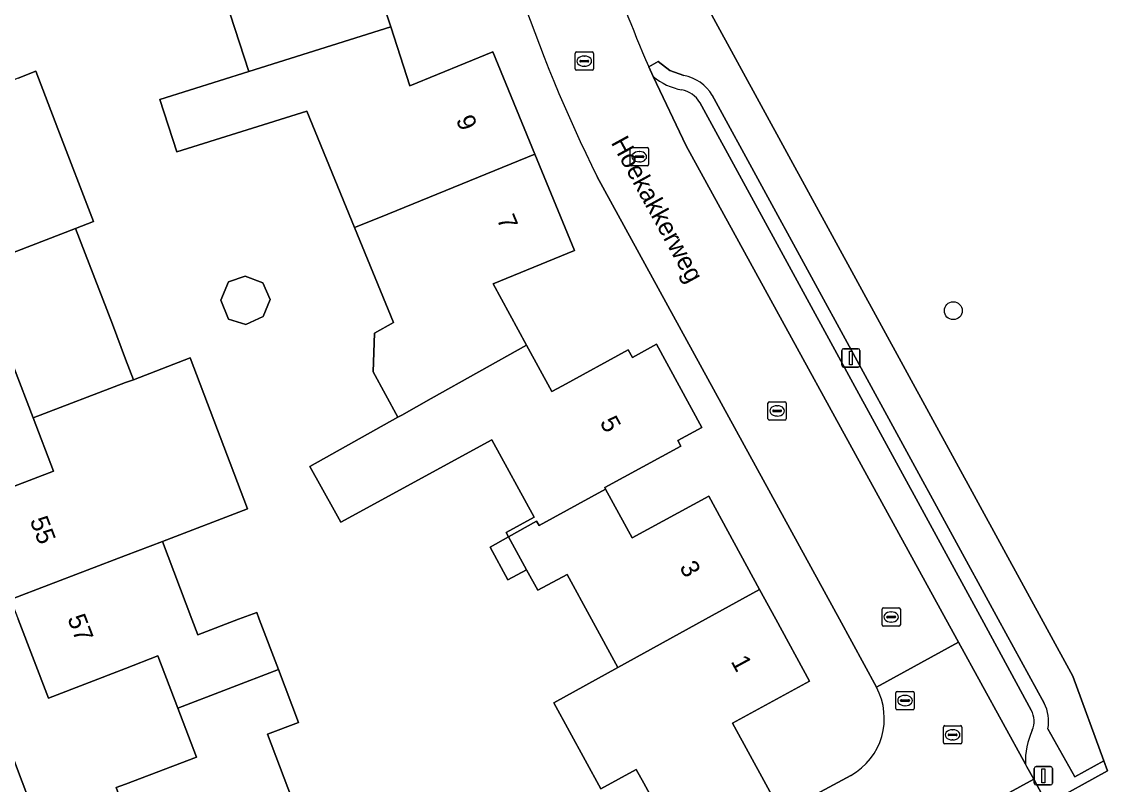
# Model space of a CAD drawing. Extents: x 159262 to 160143, y 383399 to 384319.
# Drawn here: x 159494.3 to 159554.6, y 383740.9 to 383782.6 of the extents above; entities that cross this region are included whole.
import ezdxf

# ---------------------------------------------------------------- set-up
doc = ezdxf.new("R2010")
doc.units = 0
for name, color, linetype in [('IMGEO_Boom', 7, 'Continuous'), ('IMGEO_Brandkraan', 7, 'Continuous'), ('IMGEO_Erf', 7, 'Continuous'), ('IMGEO_Groenvoorziening', 7, 'Continuous'), ('IMGEO_Hek', 7, 'Continuous'), ('IMGEO_Kolk', 7, 'Continuous'), ('IMGEO_Lichtmast', 7, 'Continuous'), ('IMGEO_Openbare_ruimte_label', 7, 'Continuous'), ('IMGEO_Pand', 7, 'Continuous'), ('IMGEO_Pand_nummerreeks', 7, 'Continuous'), ('IMGEO_Parkeervlak_open', 7, 'Continuous'), ('IMGEO_Rijbaan_lokaal_open', 7, 'Continuous'), ('IMGEO_Rioolput', 7, 'Continuous'), ('IMGEO_Voetpad_open', 7, 'Continuous')]:
    doc.layers.add(name, color=color, linetype=linetype)

msp = doc.modelspace()

# ---------------------------------------------------------------- linework, layer by layer
at = {"layer": 'IMGEO_Boom'}
msp.add_circle((159545.218, 383766.866), 0.489, dxfattribs=at)
at = {"layer": 'IMGEO_Brandkraan'}
for p, q in [((159542.079, 383745.133), (159542.079, 383745.985)), ((159542.154, 383746.059), (159543.006, 383746.059)), ((159543.08, 383745.985), (159543.08, 383745.133)), ((159542.338, 383745.553), (159542.338, 383745.565)), ((159542.776, 383745.516), (159542.378, 383745.516)), ((159542.381, 383745.602), (159542.779, 383745.602)), ((159542.567, 383745.839), (159542.592, 383745.839)), ((159542.822, 383745.565), (159542.822, 383745.553)), ((159543.006, 383745.059), (159542.154, 383745.059)), ((159542.59, 383745.279), (159542.565, 383745.279))]:
    msp.add_line(p, q, dxfattribs=at)
for points in [[(159542.079, 383745.133), (159542.079, 383745.985)], [(159542.154, 383746.059), (159543.006, 383746.059)], [(159543.08, 383745.985), (159543.08, 383745.133)], [(159543.006, 383745.059), (159542.154, 383745.059)]]:
    msp.add_lwpolyline(points, dxfattribs=at)
for centre, radius, start, end in [((159542.156, 383745.983), 0.0765, 91.55205, 178.44795), ((159542.156, 383745.983), 0.0765, 91.55205, 178.44795), ((159543.004, 383745.983), 0.0765, 1.55205, 88.44795), ((159543.004, 383745.983), 0.0765, 1.55205, 88.44795), ((159542.378, 383745.562), 0.0403, 85.87752, 175.75265), ((159542.375, 383745.552), 0.0366, 178.93798, 274.71019), ((159542.779, 383745.559), 0.043, 264.86636, 352.45326), ((159542.783, 383745.564), 0.0386, 1.73085, 96.63898), ((159542.156, 383745.135), 0.0765, 181.55205, 268.44795), ((159542.156, 383745.135), 0.0765, 181.55205, 268.44795), ((159543.004, 383745.135), 0.0765, 271.55205, 358.44795), ((159543.004, 383745.135), 0.0765, 271.55205, 358.44795)]:
    msp.add_arc(centre, radius, start, end, dxfattribs=at)
for centre, major_axis, ratio, start_param, end_param in [((159542.566, 383745.559), (-0.387, 0.002), 0.722429, 4.712389, 7.853982), ((159542.591, 383745.559), (-0.39, 0.002), 0.717154, 1.570796, 4.712389)]:
    msp.add_ellipse(centre, major_axis=major_axis, ratio=ratio, start_param=start_param, end_param=end_param, dxfattribs=at)
at = {"layer": 'IMGEO_Erf'}
for points in [[(159607.146, 383847.892), (159579.933, 383831.261), (159568.748, 383824.426), (159572.531, 383818.234), (159563.987, 383813.011), (159563.227, 383814.255), (159559.915, 383812.231), (159560.674, 383810.988), (159552.736, 383806.136), (159548.952, 383812.328), (159545.214, 383810.044), (159533.511, 383802.892), (159524.266, 383797.243), (159551.742, 383746.888), (159553.442, 383742.26), (159553.642, 383741.715), (159550.341, 383739.901), (159522.783, 383724.754)], [(159458.43, 383834.836), (159491.014, 383750), (159493.662, 383742.956), (159500, 383726.102), (159501.344, 383722.528)], [(159513.508, 383785.367), (159514.485, 383782.368), (159515.532, 383779.154), (159520.055, 383781.013), (159522.355, 383775.415), (159524.516, 383770.157), (159520.075, 383768.331), (159521.905, 383764.977), (159523.285, 383762.447), (159523.862, 383762.762), (159527.459, 383764.724), (159527.684, 383764.311), (159529.001, 383765.03), (159531.478, 383760.488), (159530.161, 383759.77), (159530.329, 383759.463), (159526.178, 383757.199), (159526.226, 383757.111), (159527.676, 383754.453), (159531.854, 383756.732), (159534.635, 383751.634), (159535.527, 383750), (159537.37, 383746.621), (159533.161, 383744.325), (159535.836, 383739.421), (159539.62, 383741.467)], [(159530.718, 383736.629), (159528.313, 383741.039), (159527.9, 383741.795), (159525.958, 383740.736), (159523.397, 383745.432), (159526.892, 383747.361), (159525.452, 383750), (159524.114, 383752.453), (159522.522, 383751.585), (159521.908, 383752.711), (159520.888, 383752.155), (159519.91, 383753.947), (159520.926, 383754.512), (159520.799, 383754.744), (159522.327, 383755.578), (159520.016, 383759.815), (159511.764, 383755.314), (159511.401, 383755.964), (159510.063, 383758.358), (159514.874, 383761.047), (159513.519, 383763.53), (159513.59, 383765.638), (159514.642, 383766.212), (159512.509, 383771.404), (159509.896, 383777.762), (159502.795, 383775.541), (159501.862, 383778.405), (159506.736, 383779.93), (159505.716, 383783.061)], [(159494.124, 383779.573), (159495.087, 383779.946), (159496.291, 383776.808), (159498.237, 383771.737), (159497.269, 383771.357), (159499.277, 383766.124), (159500, 383764.214), (159500.424, 383763.095), (159503.527, 383764.28), (159506.656, 383756.036), (159502.011, 383754.257), (159503.626, 383750), (159503.945, 383749.159), (159506.16, 383750), (159507.161, 383750.38), (159507.305, 383750), (159508.35, 383747.25), (159509.445, 383744.366), (159507.748, 383743.722), (159509.775, 383738.385)], [(159541.019, 383746.299), (159538.994, 383750), (159525.766, 383774.174)], [(159491.668, 383756.411), (159496.067, 383758.098), (159494.951, 383761.005), (159493.876, 383763.807)], [(159508.581, 383725.367), (159510.266, 383726.014), (159507.795, 383731.421), (159506.473, 383730.919), (159506.119, 383730.784), (159503.643, 383729.844), (159501.592, 383735.246), (159500, 383739.441), (159499.483, 383740.803), (159500, 383740.999), (159503.869, 383742.468), (159502.855, 383745.139), (159501.768, 383748.001), (159500, 383747.318), (159495.782, 383745.687), (159494.127, 383750)]]:
    msp.add_lwpolyline(points, dxfattribs=at)
msp.add_lwpolyline([(159507.494, 383768.379), (159507.894, 383767.475), (159507.514, 383766.54), (159506.57, 383766.113), (159505.62, 383766.4), (159505.208, 383767.436), (159505.629, 383768.437), (159506.532, 383768.759)], close=True, dxfattribs=at)
for centre, radius, start, end in [((159604.051, 383812.764), 87.28, 191.18399, 206.24048), ((159537.861, 383744.595), 3.588, 299.35135, 28.35421)]:
    msp.add_arc(centre, radius, start, end, dxfattribs=at)
at = {"layer": 'IMGEO_Groenvoorziening'}
for points in [[(159550.386, 383744.022), (159551.856, 383741.387), (159553.442, 383742.26), (159551.742, 383746.888), (159524.266, 383797.243)], [(159528.579, 383780.199), (159529.103, 383780.491), (159529.74, 383779.99), (159530.501, 383779.711)], [(159532.049, 383778.636), (159547.673, 383750), (159550.175, 383745.414)]]:
    msp.add_lwpolyline(points, dxfattribs=at)
for centre, radius, start, end in [((159602.356, 383812.313), 80.463, 193.84948, 203.52252), ((159530.121, 383777.512), 2.231, 30.24153, 80.2028), ((159548.415, 383744.435), 2.014, 348.16339, 29.07522)]:
    msp.add_arc(centre, radius, start, end, dxfattribs=at)
at = {"layer": 'IMGEO_Hek'}
msp.add_lwpolyline([(159553.642, 383741.715), (159551.742, 383746.888), (159524.266, 383797.243)], dxfattribs=at)
at = {"layer": 'IMGEO_Kolk'}
for p, q in [((159527.561, 383774.853), (159527.561, 383775.705)), ((159527.636, 383775.779), (159528.488, 383775.779)), ((159528.049, 383775.559), (159528.074, 383775.559)), ((159528.562, 383775.705), (159528.562, 383774.853)), ((159527.82, 383775.273), (159527.82, 383775.285)), ((159528.258, 383775.236), (159527.86, 383775.236)), ((159527.863, 383775.322), (159528.261, 383775.322)), ((159528.072, 383774.999), (159528.047, 383774.999)), ((159528.304, 383775.285), (159528.304, 383775.273)), ((159528.488, 383774.779), (159527.636, 383774.779)), ((159535.093, 383760.964), (159535.093, 383761.816)), ((159535.168, 383761.89), (159536.02, 383761.89)), ((159535.581, 383761.67), (159535.606, 383761.67)), ((159536.094, 383761.816), (159536.094, 383760.964)), ((159535.352, 383761.384), (159535.352, 383761.396)), ((159535.79, 383761.347), (159535.392, 383761.347)), ((159535.395, 383761.433), (159535.793, 383761.433)), ((159535.604, 383761.11), (159535.579, 383761.11)), ((159535.836, 383761.396), (159535.836, 383761.384)), ((159536.02, 383760.89), (159535.168, 383760.89)), ((159541.324, 383749.701), (159541.324, 383750.553)), ((159541.399, 383750.627), (159542.251, 383750.627)), ((159541.812, 383750.407), (159541.837, 383750.407)), ((159542.325, 383750.553), (159542.325, 383749.701)), ((159542.251, 383749.627), (159541.399, 383749.627)), ((159541.583, 383750.121), (159541.583, 383750.133)), ((159542.021, 383750.084), (159541.623, 383750.084)), ((159541.626, 383750.17), (159542.024, 383750.17)), ((159541.835, 383749.847), (159541.81, 383749.847)), ((159542.067, 383750.133), (159542.067, 383750.121))]:
    msp.add_line(p, q, dxfattribs=at)
for points in [[(159527.561, 383774.853), (159527.561, 383775.705)], [(159527.636, 383775.779), (159528.488, 383775.779)], [(159528.562, 383775.705), (159528.562, 383774.853)], [(159528.488, 383774.779), (159527.636, 383774.779)], [(159535.093, 383760.964), (159535.093, 383761.816)], [(159535.168, 383761.89), (159536.02, 383761.89)], [(159536.094, 383761.816), (159536.094, 383760.964)], [(159536.02, 383760.89), (159535.168, 383760.89)], [(159541.324, 383749.701), (159541.324, 383750.553)], [(159541.399, 383750.627), (159542.251, 383750.627)], [(159542.325, 383750.553), (159542.325, 383749.701)], [(159542.251, 383749.627), (159541.399, 383749.627)]]:
    msp.add_lwpolyline(points, dxfattribs=at)
for centre, radius, start, end in [((159527.638, 383775.703), 0.0765, 91.55205, 178.44795), ((159527.638, 383775.703), 0.0765, 91.55205, 178.44795), ((159528.486, 383775.703), 0.0765, 1.55205, 88.44795), ((159528.486, 383775.703), 0.0765, 1.55205, 88.44795), ((159527.86, 383775.282), 0.0403, 85.87752, 175.75265), ((159527.857, 383775.272), 0.0366, 178.93798, 274.71019), ((159528.261, 383775.279), 0.043, 264.86636, 352.45326), ((159528.265, 383775.284), 0.0386, 1.73085, 96.63898), ((159527.638, 383774.855), 0.0765, 181.55205, 268.44795), ((159527.638, 383774.855), 0.0765, 181.55205, 268.44795), ((159528.486, 383774.855), 0.0765, 271.55205, 358.44795), ((159528.486, 383774.855), 0.0765, 271.55205, 358.44795), ((159535.17, 383761.814), 0.0765, 91.55205, 178.44795), ((159535.17, 383761.814), 0.0765, 91.55205, 178.44795), ((159536.018, 383761.814), 0.0765, 1.55205, 88.44795), ((159536.018, 383761.814), 0.0765, 1.55205, 88.44795), ((159535.392, 383761.393), 0.0403, 85.87752, 175.75265), ((159535.389, 383761.383), 0.0366, 178.93798, 274.71019), ((159535.793, 383761.39), 0.043, 264.86636, 352.45326), ((159535.797, 383761.395), 0.0386, 1.73085, 96.63898), ((159535.17, 383760.966), 0.0765, 181.55205, 268.44795), ((159535.17, 383760.966), 0.0765, 181.55205, 268.44795), ((159536.018, 383760.966), 0.0765, 271.55205, 358.44795), ((159536.018, 383760.966), 0.0765, 271.55205, 358.44795), ((159541.401, 383750.551), 0.0765, 91.55205, 178.44795), ((159541.401, 383750.551), 0.0765, 91.55205, 178.44795), ((159542.249, 383750.551), 0.0765, 1.55205, 88.44795), ((159542.249, 383750.551), 0.0765, 1.55205, 88.44795), ((159541.401, 383749.703), 0.0765, 181.55205, 268.44795), ((159541.401, 383749.703), 0.0765, 181.55205, 268.44795), ((159541.623, 383750.13), 0.0403, 85.87752, 175.75265), ((159541.62, 383750.12), 0.0366, 178.93798, 274.71019), ((159542.024, 383750.127), 0.043, 264.86636, 352.45326), ((159542.028, 383750.132), 0.0386, 1.73085, 96.63898), ((159542.249, 383749.703), 0.0765, 271.55205, 358.44795), ((159542.249, 383749.703), 0.0765, 271.55205, 358.44795)]:
    msp.add_arc(centre, radius, start, end, dxfattribs=at)
for centre, major_axis, ratio, start_param, end_param in [((159528.048, 383775.279), (-0.387, 0.002), 0.722429, 4.712389, 7.853982), ((159528.073, 383775.279), (-0.39, 0.002), 0.717154, 1.570796, 4.712389), ((159535.58, 383761.39), (-0.387, 0.002), 0.722429, 4.712389, 7.853982), ((159535.605, 383761.39), (-0.39, 0.002), 0.717154, 1.570796, 4.712389), ((159541.811, 383750.127), (-0.387, 0.002), 0.722429, 4.712389, 7.853982), ((159541.836, 383750.127), (-0.39, 0.002), 0.717154, 1.570796, 4.712389)]:
    msp.add_ellipse(centre, major_axis=major_axis, ratio=ratio, start_param=start_param, end_param=end_param, dxfattribs=at)
at = {"layer": 'IMGEO_Lichtmast'}
for p, q in [((159539.125, 383763.886), (159539.125, 383764.686)), ((159539.125, 383764.686), (159539.125, 383763.886)), ((159539.225, 383764.786), (159540.015, 383764.786)), ((159540.015, 383764.786), (159539.225, 383764.786)), ((159540.115, 383764.686), (159540.115, 383763.886)), ((159540.115, 383763.886), (159540.115, 383764.686)), ((159540.015, 383763.786), (159539.225, 383763.786)), ((159539.225, 383763.786), (159540.015, 383763.786)), ((159549.644, 383741.048), (159549.644, 383741.848)), ((159549.644, 383741.848), (159549.644, 383741.048)), ((159549.744, 383741.948), (159550.534, 383741.948)), ((159550.534, 383741.948), (159549.744, 383741.948)), ((159550.634, 383741.848), (159550.634, 383741.048)), ((159550.634, 383741.048), (159550.634, 383741.848)), ((159550.534, 383740.948), (159549.744, 383740.948)), ((159549.744, 383740.948), (159550.534, 383740.948))]:
    msp.add_line(p, q, dxfattribs=at)
for points in [[(159539.545, 383764.661), (159539.695, 383764.661), (159539.695, 383763.911), (159539.545, 383763.911), (159539.545, 383764.661)], [(159550.064, 383741.823), (159550.214, 383741.823), (159550.214, 383741.073), (159550.064, 383741.073), (159550.064, 383741.823)]]:
    msp.add_lwpolyline(points, dxfattribs=at)
for centre, start, end in [((159539.225, 383764.686), 90, 180), ((159539.225, 383764.686), 90, 180), ((159540.015, 383764.686), 0, 90), ((159540.015, 383764.686), 360, 90), ((159539.225, 383763.886), 180, 270), ((159539.225, 383763.886), 180, 270), ((159540.015, 383763.886), 270, 0), ((159540.015, 383763.886), 270, 0), ((159549.744, 383741.848), 90, 180), ((159549.744, 383741.848), 90, 180), ((159550.534, 383741.848), 0, 90), ((159550.534, 383741.848), 360, 90), ((159549.744, 383741.048), 180, 270), ((159549.744, 383741.048), 180, 270), ((159550.534, 383741.048), 270, 0), ((159550.534, 383741.048), 270, 0)]:
    msp.add_arc(centre, 0.1, start, end, dxfattribs=at)
at = {"layer": 'IMGEO_Pand'}
for points in [[(159516.294, 383792.292), (159507.912, 383789.564), (159509.625, 383784.305), (159507.943, 383783.757), (159505.716, 383783.061), (159506.736, 383779.93), (159514.485, 383782.368), (159513.508, 383785.367), (159518.066, 383786.852)], [(159514.485, 383782.368), (159506.736, 383779.93), (159501.862, 383778.405), (159502.795, 383775.541), (159509.896, 383777.762), (159512.509, 383771.404), (159513.922, 383771.98), (159522.355, 383775.415), (159520.055, 383781.013), (159515.532, 383779.154)], [(159496.291, 383776.808), (159495.087, 383779.946), (159494.124, 383779.573), (159488.697, 383777.472), (159489.75, 383774.73), (159488.574, 383774.279), (159485.293, 383773.019), (159485.365, 383772.832), (159487.395, 383767.541), (159497.269, 383771.357), (159498.237, 383771.737)], [(159522.355, 383775.415), (159513.922, 383771.98), (159512.509, 383771.404), (159514.642, 383766.212), (159513.59, 383765.638), (159513.519, 383763.53), (159514.874, 383761.047), (159515.083, 383761.164), (159516.693, 383762.064), (159521.905, 383764.977), (159520.075, 383768.331), (159524.516, 383770.157)], [(159494.951, 383761.005), (159500, 383762.933), (159500.424, 383763.095), (159500, 383764.214), (159499.277, 383766.124), (159497.269, 383771.357), (159487.395, 383767.541), (159489.475, 383762.119), (159493.876, 383763.807)], [(159506.532, 383768.759), (159505.629, 383768.437), (159505.208, 383767.436), (159505.62, 383766.4), (159506.57, 383766.113), (159507.514, 383766.54), (159507.894, 383767.475), (159507.494, 383768.379)], [(159521.905, 383764.977), (159516.693, 383762.064), (159515.083, 383761.164), (159514.874, 383761.047), (159510.063, 383758.358), (159511.401, 383755.964), (159511.764, 383755.314), (159520.016, 383759.815), (159522.327, 383755.578), (159520.799, 383754.744), (159520.926, 383754.512), (159522.45, 383755.36), (159522.59, 383755.12), (159526.226, 383757.111), (159526.178, 383757.199), (159530.329, 383759.463), (159530.161, 383759.77), (159531.478, 383760.488), (159529.001, 383765.03), (159527.684, 383764.311), (159527.459, 383764.724), (159523.862, 383762.762), (159523.285, 383762.447)], [(159500.424, 383763.095), (159500, 383762.933), (159494.951, 383761.005), (159496.067, 383758.098), (159491.668, 383756.411), (159493.714, 383751.078), (159500, 383753.487), (159502.011, 383754.257), (159506.656, 383756.036), (159503.527, 383764.28)], [(159531.854, 383756.732), (159527.676, 383754.453), (159526.226, 383757.111), (159522.59, 383755.12), (159522.45, 383755.36), (159520.926, 383754.512), (159521.908, 383752.711), (159522.522, 383751.585), (159524.114, 383752.453), (159525.452, 383750), (159526.892, 383747.361), (159531.674, 383750), (159534.635, 383751.634)], [(159520.926, 383754.512), (159519.91, 383753.947), (159520.888, 383752.155), (159521.908, 383752.711)], [(159508.35, 383747.25), (159507.305, 383750), (159507.161, 383750.38), (159506.16, 383750), (159503.945, 383749.159), (159503.626, 383750), (159502.011, 383754.257), (159500, 383753.487), (159493.714, 383751.078), (159494.127, 383750), (159495.782, 383745.687), (159500, 383747.318), (159501.768, 383748.001), (159502.855, 383745.139)], [(159537.37, 383746.621), (159535.527, 383750), (159534.635, 383751.634), (159531.674, 383750), (159526.892, 383747.361), (159523.397, 383745.432), (159525.958, 383740.736), (159527.9, 383741.795), (159528.313, 383741.039), (159530.718, 383736.629), (159535.836, 383739.421), (159533.161, 383744.325)], [(159509.775, 383738.385), (159507.748, 383743.722), (159509.445, 383744.366), (159508.35, 383747.25), (159502.855, 383745.139), (159503.869, 383742.468), (159500, 383740.999), (159499.483, 383740.803), (159500, 383739.441), (159501.592, 383735.246)]]:
    msp.add_lwpolyline(points, close=True, dxfattribs=at)
at = {"layer": 'IMGEO_Parkeervlak_open'}
for points in [[(159528.819, 383779.67), (159530.627, 383775.874), (159544.816, 383750), (159545.499, 383748.755), (159549.159, 383742.08)], [(159549.481, 383745.035), (159546.772, 383750), (159531.365, 383778.239)]]:
    msp.add_lwpolyline(points, dxfattribs=at)
for centre, radius, start, end in [((159531.002, 383782.255), 3.383, 229.8158, 259.50756), ((159530.123, 383777.515), 1.438, 30.25632, 79.4695), ((159548.398, 383744.435), 1.238, 336.09178, 29.00014), ((159553.283, 383742.218), 4.127, 155.44207, 181.91428)]:
    msp.add_arc(centre, radius, start, end, dxfattribs=at)
at = {"layer": 'IMGEO_Rijbaan_lokaal_open'}
for points in [[(159525.766, 383774.174), (159538.994, 383750), (159541.019, 383746.299), (159545.499, 383748.755), (159544.816, 383750), (159530.627, 383775.874), (159528.819, 383779.67), (159528.579, 383780.199)], [(159549.623, 383741.269), (159549.239, 383741.934), (159549.159, 383742.08), (159545.499, 383748.755), (159541.019, 383746.299)], [(159539.62, 383741.467), (159535.836, 383739.421), (159530.718, 383736.629), (159516.72, 383728.963), (159510.266, 383726.014), (159508.581, 383725.367)], [(159521.593, 383725.9), (159549.623, 383741.269)]]:
    msp.add_lwpolyline(points, dxfattribs=at)
for centre, radius, start, end in [((159604.051, 383812.764), 87.28, 191.18399, 206.24048), ((159602.356, 383812.313), 80.463, 193.84948, 203.52252), ((159537.861, 383744.595), 3.588, 299.35135, 28.35421)]:
    msp.add_arc(centre, radius, start, end, dxfattribs=at)
at = {"layer": 'IMGEO_Rioolput'}
for p, q in [((159524.557, 383780.076), (159524.557, 383780.928)), ((159524.632, 383781.002), (159525.484, 383781.002)), ((159525.558, 383780.928), (159525.558, 383780.076)), ((159524.816, 383780.496), (159524.816, 383780.508)), ((159525.254, 383780.459), (159524.856, 383780.459)), ((159524.859, 383780.545), (159525.257, 383780.545)), ((159525.045, 383780.782), (159525.07, 383780.782)), ((159525.3, 383780.508), (159525.3, 383780.496)), ((159525.484, 383780.002), (159524.632, 383780.002)), ((159525.068, 383780.222), (159525.043, 383780.222)), ((159544.754, 383744.188), (159545.606, 383744.188)), ((159544.679, 383743.262), (159544.679, 383744.114)), ((159544.938, 383743.682), (159544.938, 383743.694)), ((159545.376, 383743.645), (159544.978, 383743.645)), ((159544.981, 383743.731), (159545.379, 383743.731)), ((159545.167, 383743.968), (159545.192, 383743.968)), ((159545.422, 383743.694), (159545.422, 383743.682)), ((159545.68, 383744.114), (159545.68, 383743.262)), ((159545.606, 383743.188), (159544.754, 383743.188)), ((159545.19, 383743.408), (159545.165, 383743.408))]:
    msp.add_line(p, q, dxfattribs=at)
for points in [[(159524.557, 383780.076), (159524.557, 383780.928)], [(159524.632, 383781.002), (159525.484, 383781.002)], [(159525.558, 383780.928), (159525.558, 383780.076)], [(159525.484, 383780.002), (159524.632, 383780.002)], [(159544.754, 383744.188), (159545.606, 383744.188)], [(159544.679, 383743.262), (159544.679, 383744.114)], [(159545.68, 383744.114), (159545.68, 383743.262)], [(159545.606, 383743.188), (159544.754, 383743.188)]]:
    msp.add_lwpolyline(points, dxfattribs=at)
for centre, radius, start, end in [((159524.634, 383780.926), 0.0765, 91.55205, 178.44795), ((159524.634, 383780.926), 0.0765, 91.55205, 178.44795), ((159525.482, 383780.926), 0.0765, 1.55205, 88.44795), ((159525.482, 383780.926), 0.0765, 1.55205, 88.44795), ((159524.856, 383780.505), 0.0403, 85.87752, 175.75265), ((159524.853, 383780.495), 0.0366, 178.93798, 274.71019), ((159525.257, 383780.502), 0.043, 264.86636, 352.45326), ((159525.261, 383780.507), 0.0386, 1.73085, 96.63898), ((159524.634, 383780.078), 0.0765, 181.55205, 268.44795), ((159524.634, 383780.078), 0.0765, 181.55205, 268.44795), ((159525.482, 383780.078), 0.0765, 271.55205, 358.44795), ((159525.482, 383780.078), 0.0765, 271.55205, 358.44795), ((159544.756, 383744.112), 0.0765, 91.55205, 178.44795), ((159544.756, 383744.112), 0.0765, 91.55205, 178.44795), ((159545.604, 383744.112), 0.0765, 1.55205, 88.44795), ((159545.604, 383744.112), 0.0765, 1.55205, 88.44795), ((159544.978, 383743.691), 0.0403, 85.87752, 175.75265), ((159544.975, 383743.681), 0.0366, 178.93798, 274.71019), ((159545.379, 383743.688), 0.043, 264.86636, 352.45326), ((159545.383, 383743.693), 0.0386, 1.73085, 96.63898), ((159544.756, 383743.264), 0.0765, 181.55205, 268.44795), ((159544.756, 383743.264), 0.0765, 181.55205, 268.44795), ((159545.604, 383743.264), 0.0765, 271.55205, 358.44795), ((159545.604, 383743.264), 0.0765, 271.55205, 358.44795)]:
    msp.add_arc(centre, radius, start, end, dxfattribs=at)
for centre, major_axis, ratio, start_param, end_param in [((159525.044, 383780.502), (-0.387, 0.002), 0.722429, 4.712389, 7.853982), ((159525.069, 383780.502), (-0.39, 0.002), 0.717154, 1.570796, 4.712389), ((159545.166, 383743.688), (-0.387, 0.002), 0.722429, 4.712389, 7.853982), ((159545.191, 383743.688), (-0.39, 0.002), 0.717154, 1.570796, 4.712389)]:
    msp.add_ellipse(centre, major_axis=major_axis, ratio=ratio, start_param=start_param, end_param=end_param, dxfattribs=at)
at = {"layer": 'IMGEO_Voetpad_open'}
for points in [[(159530.501, 383779.711), (159529.74, 383779.99), (159529.103, 383780.491), (159528.579, 383780.199), (159528.819, 383779.67)], [(159550.175, 383745.414), (159547.673, 383750), (159532.049, 383778.636)], [(159531.365, 383778.239), (159546.772, 383750), (159549.481, 383745.035)], [(159549.159, 383742.08), (159549.239, 383741.934), (159549.623, 383741.269), (159550.341, 383739.901), (159553.642, 383741.715), (159553.442, 383742.26), (159551.856, 383741.387), (159550.386, 383744.022)], [(159521.968, 383664.836), (159523.427, 383665.372), (159523.264, 383665.799), (159522.704, 383667.239), (159512.811, 383692.674), (159509.321, 383701.658), (159506.408, 383709.106), (159505.749, 383710.795), (159503.698, 383716.375), (159503.16, 383717.83), (159501.344, 383722.528), (159500, 383726.102), (159493.662, 383742.956)], [(159550.341, 383739.901), (159549.623, 383741.269), (159521.593, 383725.9)]]:
    msp.add_lwpolyline(points, dxfattribs=at)
for centre, radius, start, end in [((159531.002, 383782.255), 3.383, 229.8158, 259.50756), ((159530.121, 383777.512), 2.231, 30.24153, 80.2028), ((159530.123, 383777.515), 1.438, 30.25632, 79.4695), ((159548.415, 383744.435), 2.014, 348.16339, 29.07522), ((159548.398, 383744.435), 1.238, 336.09178, 29.00014), ((159553.283, 383742.218), 4.127, 155.44207, 181.91428)]:
    msp.add_arc(centre, radius, start, end, dxfattribs=at)

# ---------------------------------------------------------------- texts
at = {"layer": 'IMGEO_Openbare_ruimte_label'}
msp.add_text('Hoekakkerweg', height=1, rotation=298.69279, dxfattribs=at).set_placement((159526.498, 383776.055))
at = {"layer": 'IMGEO_Pand_nummerreeks'}
for s, rotation, p in [('9', 292.33941, (159518.032, 383777.307)), ('7', 292.33941, (159520.262, 383771.879)), ('5', 298.6133, (159525.882, 383760.765)), ('55', 290.98723, (159494.754, 383755.405)), ('3', 298.61903, (159530.233, 383752.854)), ('57', 290.98693, (159496.806, 383750.058)), ('1', 298.6133, (159533.046, 383747.699))]:
    msp.add_text(s, height=1, rotation=rotation, dxfattribs=at).set_placement(p)

doc.saveas('drawing.dxf')
